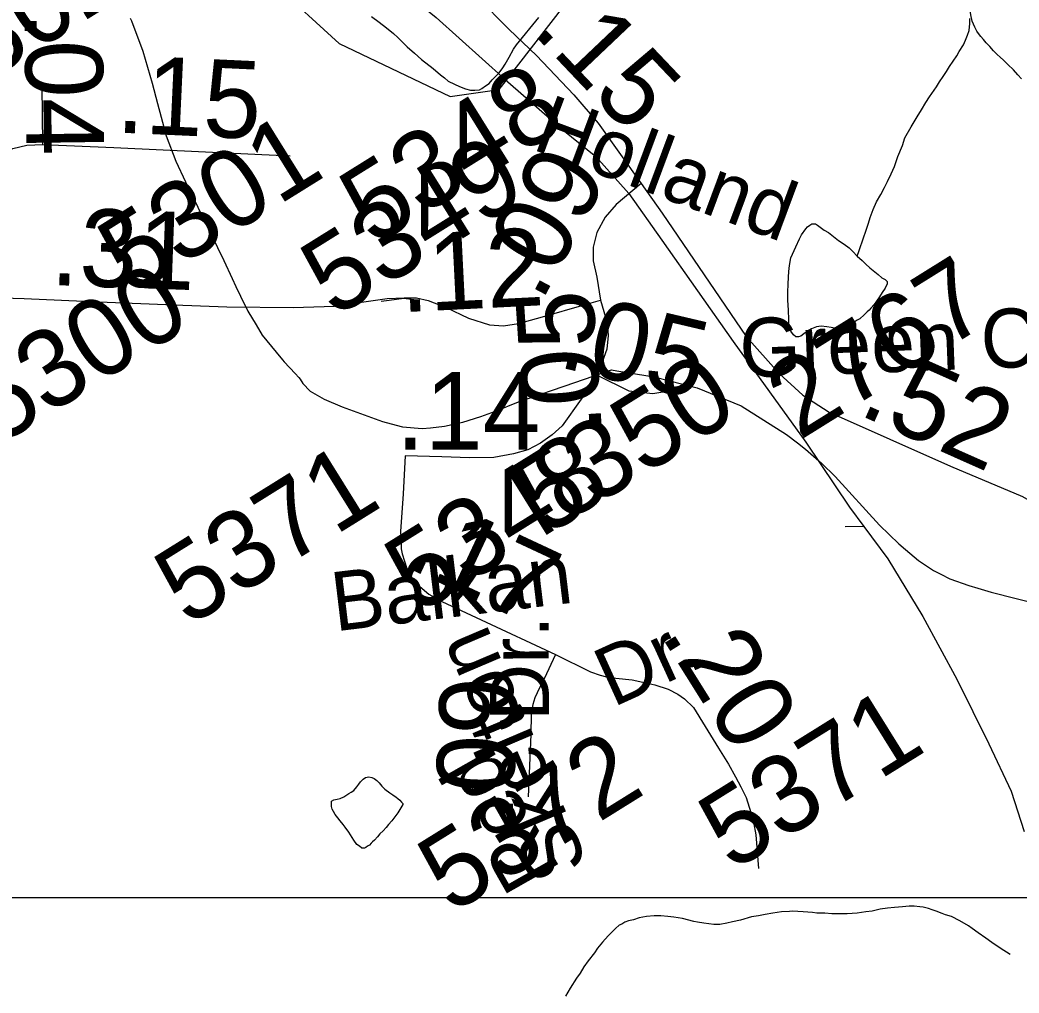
# Model space of a CAD drawing. Extents: x 2001466 to 31450019, y -30647475 to 847247.
# Drawn here: x 2068968 to 2072184, y 657867 to 661000 of the extents above; entities that cross this region are included whole.
import ezdxf

# ---------------------------------------------------------------- set-up
doc = ezdxf.new("R2010")
doc.units = 0
for name, color, linetype in [('Exist Hydrographic Creek Single Shore', 7, 'Continuous'), ('Exist Hydrographic Misc Water Feature', 7, 'Continuous'), ('Exist Railroad Mainline', 7, 'Continuous'), ('Exist Road Non-System Type 51', 7, 'Continuous'), ('Exist Road Non-System Type 51 Label', 7, 'Continuous'), ('Exist Road Secondary Mileage Hundredths English Label', 7, 'Continuous'), ('Exist Road Secondary Type 51 Attributed', 7, 'Continuous'), ('Exist Road Secondary Type 51 Label', 7, 'Continuous'), ('Exist Road Secondary Type 51 Number Label', 7, 'Continuous'), ('Map Preparation Inset Cut Line', 7, 'Continuous')]:
    doc.layers.add(name, color=color, linetype=linetype)

msp = doc.modelspace()

# ---------------------------------------------------------------- linework, layer by layer
at = {"layer": 'Exist Hydrographic Creek Single Shore'}
msp.add_lwpolyline([(2069043, 661806.9), (2069276.9, 661316.7), (2069352, 661216.7), (2069478.1, 661158.4), (2069653, 661168), (2069786.1, 661116.1), (2069995, 660924.8), (2070353.1, 660753.4), (2070511, 660776.5), (2070886, 661261), (2070994.1, 661370.4), (2071068.1, 661401.6), (2071492.9, 661412.7), (2071685.1, 661497.4), (2072059.9, 661539), (2072318.1, 661497.7)], dxfattribs=at)
at = {"layer": 'Exist Hydrographic Misc Water Feature'}
for p, q in [((2070754.6, 659833.2), (2070872, 659873.8)), ((2070754.6, 659833.2), (2070872, 659873.8)), ((2070872, 659873.8), (2070889.3, 659870.9)), ((2070263, 659685), (2070289.3, 659687.5)), ((2071592, 659530.7), (2071734.9, 659373.7))]:
    msp.add_line(p, q, dxfattribs=at)
for points in [[(2072192, 660811), (2072179.9, 660823.3), (2072165.9, 660839.2), (2072147.7, 660857), (2072133.9, 660870.9), (2072123.7, 660880.9), (2072114, 660888.9), (2072101.9, 660900.9), (2072089.9, 660914.9), (2072077.8, 660926.8), (2072069.8, 660937), (2072061.6, 660946.7), (2072053.8, 660956.8), (2072048, 660964.6), (2072041.5, 660976.9), (2072033.7, 660996.8), (2072029.4, 661016.9), (2072027.3, 661031), (2072025.7, 661042.6)], [(2069323.1, 661005.8), (2069327, 660997), (2069363.1, 660899.4)], [(2070100, 661011.2), (2070124.2, 660993.3), (2070148, 660975.1), (2070170.2, 660957.2), (2070184.3, 660943.3), (2070214.2, 660913.6), (2070238, 660893.3), (2070260.2, 660873.3), (2070298.3, 660843.6), (2070322.1, 660823.8), (2070334.4, 660813.8), (2070346.3, 660803.5), (2070366.4, 660793.6), (2070382.6, 660785.9), (2070402.5, 660778), (2070418.5, 660773.9), (2070432.4, 660773.8), (2070446.8, 660775.7), (2070454.6, 660779.8), (2070466.7, 660787.7), (2070478.1, 660796.1), (2070488.2, 660808), (2070510.1, 660830.2), (2070522.2, 660845.8), (2070530.2, 660858), (2070542.3, 660880.1), (2070556.5, 660905.9), (2070566.1, 660920.3), (2070638.1, 661008.4)], [(2071663.1, 660240.1), (2071669.3, 660258.3), (2071683, 660298.4), (2071691, 660320.3), (2071699.2, 660346.2), (2071705.2, 660364.4), (2071714.6, 660390.5), (2071725.1, 660414.5), (2071738.8, 660438.4), (2071750.5, 660460.5), (2071760.7, 660480.5), (2071772.8, 660504.6), (2071782.7, 660528.6), (2071794.4, 660560.5), (2071808.5, 660596.5), (2071816.3, 660620.5), (2071836.4, 660656.4), (2071856.1, 660688.7), (2071870.4, 660710.5), (2071884.2, 660734.7), (2071896.1, 660752.8), (2071918, 660784.7), (2071927.9, 660800.7), (2071940, 660818.7), (2071950.2, 660834.6), (2071960.1, 660850.6), (2071984, 660884.7), (2071991.8, 660898.9), (2072005.8, 660920.7), (2072011.9, 660934.8), (2072017.7, 660950.9), (2072023.6, 660966.7), (2072025.7, 660988.7), (2072025.7, 661004.9)], [(2069363.1, 660899.4), (2069393, 660796.8), (2069410.6, 660731.5)], [(2069363.1, 660899.4), (2069393, 660796.8), (2069410.6, 660731.5)], [(2069410.6, 660731.5), (2069438.9, 660627.2), (2069469.9, 660545.1), (2069501.3, 660478.8)], [(2069410.6, 660731.5), (2069438.9, 660627.2), (2069469.9, 660545.1), (2069501.3, 660478.8)], [(2069501.3, 660478.8), (2069517.9, 660443.9), (2069563.2, 660351.4)], [(2069501.3, 660478.8), (2069517.9, 660443.9), (2069563.2, 660351.4)], [(2069563.2, 660351.4), (2069624.7, 660225.4), (2069651.2, 660167.8)], [(2069563.2, 660351.4), (2069624.7, 660225.4), (2069651.2, 660167.8)], [(2071663.1, 660240.1), (2071679.1, 660226.3), (2071691.2, 660214.4), (2071703.3, 660202.5), (2071731, 660180.4), (2071742.9, 660170.5), (2071753, 660164.5), (2071759.3, 660158.7), (2071759.3, 660150.6), (2071753.6, 660136.4), (2071743.5, 660122.5), (2071735.1, 660108.4), (2071725.3, 660094.4), (2071717.5, 660084.2), (2071707.4, 660072.4), (2071701.5, 660066.4), (2071695.7, 660060.4), (2071685.7, 660050.6), (2071671.8, 660038.5), (2071661.3, 660032.4), (2071649.8, 660024.4), (2071635.7, 660016.4), (2071625.6, 660012.2), (2071611.7, 660010.3), (2071601.6, 660008.2), (2071589.7, 660008.3), (2071579.5, 660010.3), (2071565.7, 660012), (2071547.3, 660014.3), (2071531.7, 660011.9), (2071515.5, 660006.2), (2071503.4, 659997.9), (2071491.5, 659990), (2071481.7, 659982.1), (2071473.7, 659980.1), (2071465.7, 659980.1), (2071457.7, 659986.2), (2071449.9, 659997.9), (2071445.6, 660007.9), (2071443.3, 660020), (2071443.3, 660035.8), (2071441.7, 660066), (2071439.4, 660098), (2071439.4, 660124), (2071441.3, 660150.1), (2071441.5, 660171.9), (2071443.1, 660189.9), (2071445.2, 660209.9), (2071449.3, 660234), (2071465.1, 660269.8), (2071477, 660296), (2071483.3, 660308), (2071497.3, 660327.7), (2071502.8, 660333.8), (2071511, 660339.8), (2071516.9, 660344.2), (2071522.9, 660344.1), (2071529.2, 660344), (2071535, 660339.9), (2071556.9, 660324), (2071570.9, 660316.2), (2071603.1, 660290.2), (2071621.1, 660278.2), (2071636.9, 660266.4), (2071649, 660254.4), (2071663.1, 660240.1)], [(2069651.2, 660167.8), (2069663.1, 660141.7), (2069677.6, 660111.3)], [(2069651.2, 660167.8), (2069663.1, 660141.7), (2069677.6, 660111.3)], [(2069677.6, 660111.3), (2069701, 660062.7), (2069728.1, 660018.2)], [(2069677.6, 660111.3), (2069701, 660062.7), (2069728.1, 660018.2)], [(2069728.1, 660018.2), (2069748, 659985.1), (2069792.4, 659930.7)], [(2069728.1, 660018.2), (2069748, 659985.1), (2069792.4, 659930.7)], [(2069792.4, 659930.7), (2069813, 659905.7), (2069818.9, 659899.5)], [(2069792.4, 659930.7), (2069813, 659905.7), (2069818.9, 659899.5)], [(2069818.9, 659899.5), (2069854.2, 659862.5), (2069865.2, 659849.3)], [(2069818.9, 659899.5), (2069854.2, 659862.5), (2069865.2, 659849.3)], [(2070889.3, 659870.9), (2071010, 659850.8), (2071147.8, 659816.1), (2071213.7, 659789.3)], [(2070889.3, 659870.9), (2071010, 659850.8), (2071147.8, 659816.1), (2071213.7, 659789.3)], [(2069865.2, 659849.3), (2069870, 659843.9), (2069878.8, 659829.6), (2069901.9, 659805.1), (2069947.1, 659779.5), (2070004.9, 659754.7), (2070134.9, 659707.4), (2070162.6, 659700.2)], [(2069865.2, 659849.3), (2069870, 659843.9), (2069878.8, 659829.6), (2069901.9, 659805.1), (2069947.1, 659779.5), (2070004.9, 659754.7), (2070134.9, 659707.4), (2070162.6, 659700.2)], [(2070393.9, 659705.8), (2070451.9, 659723.7), (2070499.1, 659740.6), (2070572.9, 659770.4), (2070754.6, 659833.2)], [(2070393.9, 659705.8), (2070451.9, 659723.7), (2070499.1, 659740.6), (2070572.9, 659770.4), (2070754.6, 659833.2)], [(2071213.7, 659789.3), (2071289.9, 659758.3), (2071435.9, 659665.9), (2071470.6, 659638.4)], [(2071213.7, 659789.3), (2071289.9, 659758.3), (2071435.9, 659665.9), (2071470.6, 659638.4)], [(2070289.3, 659687.5), (2070335, 659691.9), (2070393.9, 659705.8)], [(2070289.3, 659687.5), (2070335, 659691.9), (2070393.9, 659705.8)], [(2070162.6, 659700.2), (2070198.9, 659690.8), (2070263, 659685)], [(2070162.6, 659700.2), (2070198.9, 659690.8), (2070263, 659685)], [(2071470.6, 659638.4), (2071496.2, 659618.1), (2071547.9, 659573.2), (2071592, 659530.7)], [(2071470.6, 659638.4), (2071496.2, 659618.1), (2071547.9, 659573.2), (2071592, 659530.7)], [(2071734.9, 659373.7), (2071796.8, 659313.1), (2071818.2, 659295.2)], [(2071734.9, 659373.7), (2071796.8, 659313.1), (2071818.2, 659295.2)], [(2071818.2, 659295.2), (2071860, 659260.4), (2071889.5, 659240.5)], [(2071818.2, 659295.2), (2071860, 659260.4), (2071889.5, 659240.5)], [(2071889.5, 659240.5), (2071908.8, 659227.5), (2071932, 659215.9)], [(2071889.5, 659240.5), (2071908.8, 659227.5), (2071932, 659215.9)], [(2071932, 659215.9), (2071960.9, 659201.3), (2072022, 659179.1), (2072051.1, 659170.6)], [(2071932, 659215.9), (2071960.9, 659201.3), (2072022, 659179.1), (2072051.1, 659170.6)], [(2072051.1, 659170.6), (2072094.2, 659158), (2072251, 659118.4)], [(2072051.1, 659170.6), (2072094.2, 659158), (2072251, 659118.4)], [(2070142.7, 658523.8), (2070158.7, 658511.8), (2070168.7, 658505.8), (2070178.8, 658497.9), (2070184.7, 658494), (2070190.7, 658488), (2070196.6, 658481.9), (2070200.7, 658477.9), (2070200.7, 658473.9), (2070184.7, 658447.9), (2070164.8, 658421.9), (2070154.8, 658409.9), (2070146.8, 658399.9), (2070136.7, 658389.9), (2070126.9, 658379.8), (2070118.9, 658369.8), (2070108.8, 658359.8), (2070102.9, 658353.8), (2070099, 658349.8), (2070092.8, 658343.8), (2070086.9, 658339.8), (2070081, 658335.8), (2070076.9, 658333.8), (2070073, 658333.8), (2070068.9, 658333.8), (2070060.9, 658339.8), (2070052.9, 658345.7), (2070042.8, 658359.7), (2070026.8, 658385.6), (2070014.9, 658401.6), (2070008.8, 658409.6), (2069998.7, 658421.6), (2069990.7, 658431.6), (2069982.7, 658441.6), (2069976.8, 658451.6), (2069972.9, 658459.5), (2069970.8, 658467.5), (2069970.8, 658475.5), (2069970.6, 658485.5), (2069978.6, 658489.5), (2069988.7, 658491.5), (2069998.7, 658493.5), (2070010.6, 658499.5), (2070020.7, 658505.6), (2070026.6, 658509.6), (2070034.6, 658513.6), (2070042.6, 658519.6), (2070052.7, 658531.7), (2070058.6, 658539.7), (2070064.6, 658547.7), (2070072.5, 658555.7), (2070080.5, 658561.7), (2070090.6, 658563.7), (2070100.6, 658561.7), (2070108.6, 658557.7), (2070116.6, 658551.7), (2070124.6, 658543.8), (2070132.6, 658533.8), (2070142.7, 658523.8)], [(2072155.1, 657991.7), (2072123.1, 658011.7), (2072097, 658029.6), (2072076.9, 658043.6), (2072052.9, 658061.6), (2072033.1, 658075.5), (2072021, 658083.5), (2071993.1, 658099.4), (2071966.8, 658113.3), (2071946.9, 658119.3), (2071936.9, 658123.3), (2071917, 658131.2), (2071904.9, 658135.2), (2071892.8, 658139.2), (2071875, 658143.2), (2071864.9, 658145.2), (2071846.9, 658147.1), (2071830.9, 658147.1), (2071808.9, 658145.1), (2071782.9, 658143), (2071760.9, 658141), (2071737, 658136.9), (2071711.1, 658130.9), (2071691, 658128.9), (2071662.9, 658124.8), (2071630.9, 658122.7), (2071613.1, 658122.7), (2071581.1, 658122.6), (2071559, 658124.6), (2071532.9, 658124.6), (2071519, 658126.6), (2071489, 658128.5), (2071455, 658130.4), (2071445, 658130.3), (2071419.1, 658128.3), (2071391, 658124.3), (2071367, 658120.2), (2071345.1, 658116.1), (2071323.2, 658112.1), (2071287.1, 658102.1), (2071261.2, 658096), (2071243.2, 658092), (2071221.3, 658088), (2071201.2, 658087.9), (2071169.2, 658091.8), (2071149.1, 658095.8), (2071137.2, 658097.8), (2071101.1, 658107.7), (2071073.2, 658111.6), (2071053.1, 658113.6), (2071031.2, 658115.6), (2071009.2, 658115.5), (2070985.2, 658113.5), (2070973.1, 658111.4), (2070961.2, 658109.4), (2070943.2, 658103.4), (2070927.2, 658099.4), (2070915.3, 658095.4), (2070905.3, 658089.3), (2070897.3, 658085.3), (2070885.4, 658075.3), (2070873.3, 658063.3), (2070861.2, 658051.2), (2070843.3, 658031.3), (2070827.3, 658011.2), (2070817.3, 657997.2), (2070797.6, 657971.2), (2070783.5, 657951.1), (2070771.6, 657931.1), (2070759.5, 657915.1), (2070739.6, 657883.1), (2070723.6, 657857.1)]]:
    msp.add_lwpolyline(points, dxfattribs=at)
at = {"layer": 'Exist Railroad Mainline'}
msp.add_lwpolyline([(2068874.5, 662436.1), (2068990.7, 662257.9), (2069108.9, 662088.1), (2069186.8, 661976.1), (2069286.9, 661866.1), (2069424.9, 661728.1), (2069733, 661484.3), (2070005.1, 661254.5), (2070307.3, 661008.6), (2070529.4, 660808.7), (2070715.5, 660646.9), (2070821.6, 660560.9), (2070927.5, 660441), (2071033.7, 660291), (2071263.8, 659965), (2071497.8, 659641.2), (2071638, 659431.2), (2071684.2, 659369.4), (2071762.2, 659265.2), (2071874.2, 659079.2), (2071984.3, 658877.3), (2072086.5, 658669.3), (2072158.6, 658517.2), (2072200.5, 658387.3)], dxfattribs=at)
at = {"layer": 'Exist Road Non-System Type 51'}
msp.add_line((2071684.2, 659369.4), (2071623.9, 659368.2), dxfattribs=at)
msp.add_lwpolyline([(2070131.2, 660095.2), (2070156.9, 660098.3), (2070204.1, 660104), (2070243.4, 660099), (2070246.2, 660098.3)], dxfattribs=at)
at = {"layer": 'Exist Road Secondary Type 51 Attributed'}
for points in [[(2070439, 661075.7), (2070542.4, 660970), (2070631.1, 660885.5), (2070751.4, 660758.8), (2070829.5, 660667.9), (2070967.3, 660474.1)], [(2069041.7, 660599.5), (2069039.1, 660789.4)], [(2068550.2, 660305.5), (2068685.5, 660412.2), (2068758.3, 660477.2), (2068812.9, 660521.4), (2068849.3, 660544.8), (2068901.3, 660568.3), (2068945.5, 660586.5), (2068989.7, 660596.9), (2069041.7, 660599.5)], [(2069041.7, 660599.5), (2069270.5, 660589.1), (2069837.3, 660563.1)], [(2070967.3, 660474.1), (2070886.8, 660406.3), (2070851.7, 660365.3), (2070825.4, 660315.6), (2070813.7, 660268.7), (2070813.7, 660224.9), (2070825.4, 660172.2), (2070837.1, 660097.8)], [(2070967.3, 660474.1), (2071035.3, 660378.5), (2071305.5, 659981.4), (2071412.1, 659862), (2071488.1, 659792.3), (2071572.6, 659737.4), (2071963.7, 659563.1), (2072194.8, 659465.9), (2072303.5, 659403.6), (2072377.4, 659344.4), (2072433.9, 659274.7), (2072522.6, 659137.4), (2072609.1, 659012.8), (2072661.9, 658947.3), (2072729.4, 658900.8), (2072807.5, 658875.4), (2072877.2, 658864.9), (2073014.2, 658871.5)], [(2068839.8, 660107.7), (2068981.1, 660103.3), (2069221.6, 660092.2), (2069464.3, 660083.4), (2069634.3, 660076.8), (2069847.2, 660074.6), (2069980.7, 660078.4), (2070045, 660088.5), (2070149.5, 660103.6), (2070204.9, 660106.1), (2070244, 660106.1), (2070281.8, 660097.3), (2070339.7, 660074.6), (2070411.5, 660040.6), (2070479.5, 660019.2), (2070524.9, 660015.4), (2070572.7, 660022.9), (2070649.6, 660044.4), (2070784.4, 660083.4), (2070837.1, 660097.8)], [(2070837.1, 660097.8), (2070858.5, 660025.1), (2070861.3, 659984.1), (2070856.7, 659940.3), (2070841.8, 659898.4), (2070825.9, 659856.5)], [(2070825.9, 659856.5), (2070774.7, 659779.1), (2070713.2, 659693.4), (2070681.6, 659664.5), (2070643.4, 659637.5), (2070602.4, 659616.1), (2070556.8, 659603), (2070493.4, 659591.8), (2070415.2, 659590), (2070325.8, 659593.7), (2070207.5, 659597.4)], [(2070825.9, 659856.5), (2070928.3, 659806.7), (2071004.8, 659797.8), (2071083, 659810.8)], [(2070207.5, 659597.4), (2070201.8, 659475), (2070193.4, 659353.7), (2070194.6, 659318.1), (2070194.6, 659297.9), (2070198.2, 659281.2), (2070205.3, 659257.5), (2070213.6, 659233.7), (2070225.5, 659211.1), (2070236.2, 659193.3), (2070262.4, 659169.5), (2070283.8, 659151.6), (2070325.5, 659127.9), (2070452.7, 659068.4), (2070691.7, 658957.7)], [(2070691.7, 658957.7), (2070655.2, 658879.3), (2070640.1, 658849.6), (2070625.8, 658818.2), (2070618.9, 658796.7), (2070614, 658765.6), (2070612.4, 658699.2), (2070604.3, 658498.6)], [(2070691.7, 658957.7), (2070804.1, 658901.8), (2070835.2, 658890.2), (2070855.8, 658885.3), (2070886.2, 658880.8), (2070938.3, 658875.4), (2070992.3, 658864.3), (2071011.4, 658859.8), (2071054.4, 658845.5), (2071086, 658829.4), (2071107, 658814.1), (2071135.9, 658786.3), (2071174.1, 658725.9), (2071216.5, 658655.4), (2071248.3, 658604.4), (2071271.6, 658563.5), (2071288.8, 658530.9), (2071305.7, 658496.8), (2071321.1, 658448.8), (2071328.9, 658417.2), (2071337.2, 658376.4), (2071345.4, 658268.3)]]:
    msp.add_lwpolyline(points, dxfattribs=at)
at = {"layer": 'Map Preparation Inset Cut Line'}
for p, q in [((2070058.4, 658173.9), (2068744.1, 658173.9)), ((2072255.3, 658173.9), (2070058.4, 658173.9))]:
    msp.add_line(p, q, dxfattribs=at)

# ---------------------------------------------------------------- texts
at = {"layer": 'Exist Road Non-System Type 51 Label'}
msp.add_text('Green Clover Dr.', height=190, rotation=2.1642, dxfattribs=at).set_placement((2071287.7, 659848.2))
at = {"layer": 'Exist Road Secondary Mileage Hundredths English Label'}
for s, rotation, p in [('.04', 270.7843, (2068982.7, 661026.8)), ('.15', 313.5111, (2070612.7, 660962.6)), ('.15', 357.372, (2069275.4, 660638.1)), ('.09', 62.1177, (2070646.2, 660088.7)), ('.31', 357.9161, (2069063.8, 660147.2)), ('.12', 2.8637, (2070195, 660059)), ('.05', 93.8113, (2070841.9, 659672.1)), ('.05', 346.7511, (2070694.5, 659884.3)), ('.52', 335.9795, (2071661.7, 659732.1)), ('.17', 334.9661, (2070200.8, 659242.9)), ('.20', 302.0198, (2071028.2, 659021.5)), ('.09', 87.6896, (2070552.8, 658414.4))]:
    msp.add_text(s, height=250, rotation=rotation, dxfattribs=at).set_placement(p)
msp.add_text('.14', height=250, dxfattribs=at).set_placement((2070178.5, 659616.5))
at = {"layer": 'Exist Road Secondary Type 51 Label'}
for s, rotation, p in [('Holland', 339.5825, (2070612.4, 660585.1)), ('Balkan', 6.8841, (2069982.4, 659031.5)), ('Dr.', 90.2042, (2070671.1, 658743.7)), ('Skelton', 113.0324, (2070798.7, 658280.4)), ('Dr.', 24.4907, (2070876.7, 658785.9)), ('Red', 119.6077, (2070710.8, 658263.9))]:
    msp.add_text(s, height=190, rotation=rotation, dxfattribs=at).set_placement(p)
at = {"layer": 'Exist Road Secondary Type 51 Number Label'}
for s, p in [('5302', (2068697.9, 660699)), ('5348', (2070104.6, 660269)), ('5301', (2069325.8, 660107.1)), ('5349', (2069979.5, 660039)), ('2767', (2071477.4, 659645.3)), ('5300', (2068898.3, 659627.7)), ('5350', (2070659.8, 659335.8)), ('5348', (2070249.2, 659084.2)), ('5371', (2069508.8, 659044.3)), ('5371', (2071260.1, 658256.6)), ('5372', (2070356.4, 658119.6))]:
    msp.add_text(s, height=250, rotation=31.918, dxfattribs=at).set_placement(p)

doc.saveas('drawing.dxf')
